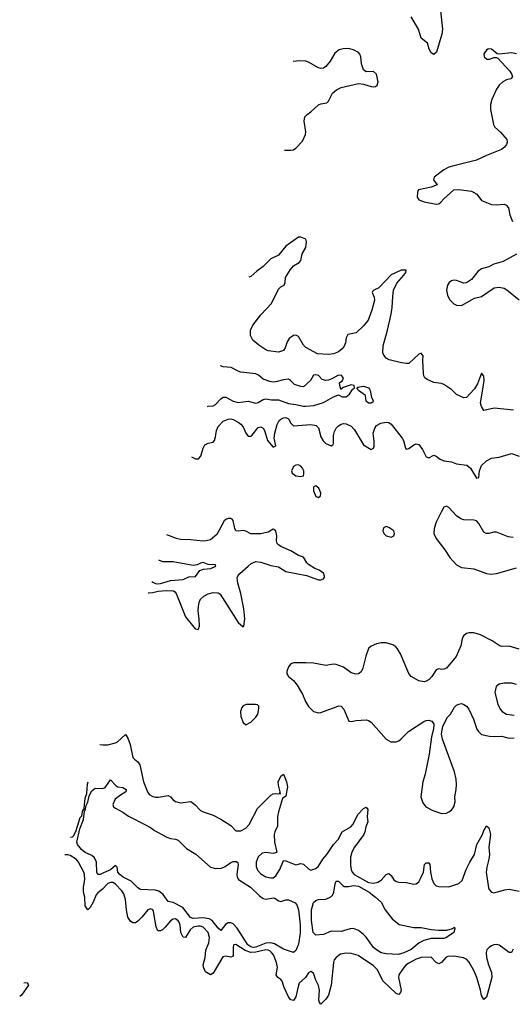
# Model space of a CAD drawing. Header units: inches. Extents: x 2001573 to 2220545, y 644482 to 846830.
# Tile 304 of 656: x 2024747 to 2028676, y 755096 to 762946. Entities that reach past the tile are written whole.
import ezdxf

# ---------------------------------------------------------------- set-up
doc = ezdxf.new("R2010")
doc.units = ezdxf.units.IN
doc.header["$MEASUREMENT"] = 0
doc.layers.add('C0725', color=7, linetype='Continuous')
doc.layers.add('C0726', color=7, linetype='Continuous')

msp = doc.modelspace()

# ---------------------------------------------------------------- linework, layer by layer
at = {"layer": 'C0725', "color": 5}
for points, elevation in [([(2026246, 759862.4), (2026250, 759863.7), (2026290, 759868.6), (2026310, 759879.1), (2026350, 759922.8), (2026370, 759936.4), (2026390, 759935.8), (2026450, 759905.6), (2026490, 759894), (2026570, 759905.1), (2026630, 759889.6), (2026650, 759894), (2026690, 759917.6), (2026710, 759922.4), (2026755.8, 759915.8), (2026810, 759915.1), (2026890, 759886.4), (2026950, 759879.3), (2027010, 759864), (2027030, 759864.4), (2027092, 759870), (2027170, 759892.7), (2027244, 759936), (2027290, 759955.3), (2027319.3, 759939.3), (2027350, 759939.5), (2027378.5, 759961.5), (2027401.7, 759998.3), (2027404.1, 760000)], 260), ([(2027311.3, 760000), (2027310, 759998.8), (2027309.6, 760000)], 260), ([(2027536.7, 760000), (2027543.1, 759990), (2027554, 759934), (2027565.5, 759910), (2027563.5, 759896.5), (2027550, 759887.8), (2027530, 759888), (2027510, 759904.5), (2027504.4, 759950), (2027450, 759989.2), (2027442.7, 760000)], 260), ([(2028371.9, 760000), (2028310, 759934.8), (2028290, 759930.6), (2028230, 759958.4), (2028190, 759997.8), (2028186.7, 760000)], 280), ([(2028686.3, 759833.7), (2028530.9, 759849.1), (2028450, 759830.7), (2028430, 759861), (2028422.4, 759890), (2028440.8, 760000)], 280), ([(2026118.4, 759461.9), (2026150, 759445.3), (2026174.4, 759445.6), (2026192.8, 759467.2), (2026209.4, 759530), (2026224.2, 759555.8), (2026250, 759569.8), (2026290, 759577.4), (2026300.9, 759590), (2026310, 759619), (2026317.2, 759670), (2026330, 759702.4), (2026370, 759744), (2026410, 759761.5), (2026430, 759763.1), (2026450, 759757.8), (2026490, 759737.7), (2026510, 759721.1), (2026530, 759700.8), (2026551.9, 759650), (2026570, 759625.7), (2026590, 759625), (2026597.3, 759630), (2026650, 759694), (2026670, 759700.2), (2026689.7, 759690), (2026700.4, 759670), (2026724.4, 759590), (2026770, 759538.9), (2026790, 759549.2), (2026777, 759610), (2026782, 759650), (2026800.3, 759719.7), (2026817.6, 759750), (2026830, 759761.8), (2026850, 759771.4), (2026870, 759774), (2026890, 759764.7), (2026910, 759728.3), (2026930, 759706.9), (2027070, 759718.5), (2027111.2, 759711.2), (2027131.2, 759691.2), (2027150, 759621.1), (2027168.7, 759588.8), (2027190, 759566.8), (2027230, 759549.1), (2027244.2, 759555.8), (2027250, 759566.6), (2027250.1, 759630), (2027258.1, 759661.9), (2027271.3, 759688.7), (2027290, 759708.7), (2027310, 759721.2), (2027330, 759726.2), (2027350, 759724), (2027390, 759704.2), (2027417.1, 759677.1), (2027490, 759556.9), (2027550, 759520.5), (2027570, 759529.4), (2027574.5, 759545.5), (2027574.9, 759585.1), (2027566.3, 759650), (2027579.3, 759690), (2027594, 759710), (2027626.7, 759730), (2027670, 759737.8), (2027690, 759734.8), (2027710, 759720.5), (2027796.8, 759610), (2027807.6, 759590), (2027823.6, 759530), (2027830, 759520.9), (2027850, 759526.6), (2027890, 759556.4), (2027910, 759565.4), (2027930, 759558.3), (2027959.9, 759519.9), (2027990, 759459.5), (2028010, 759454), (2028050, 759473.5), (2028070, 759467.4), (2028101.8, 759441.8), (2028130, 759428), (2028190, 759422.2), (2028230, 759405.9), (2028313.5, 759393.4), (2028342.3, 759370), (2028390, 759291.8), (2028410, 759295.3), (2028415, 759350), (2028429.6, 759390.4), (2028471.4, 759428.6), (2028511.1, 759448.9), (2028570, 759459.4), (2028670, 759486.7), (2028730, 759466.5)], 280), ([(2028682.4, 758817.6), (2028643.1, 758823.1), (2028550, 758860.2), (2028530, 758861), (2028490, 758849.1), (2028468.3, 758848.3), (2028450, 758859.3), (2028410, 758928.7), (2028390, 758950.7), (2028370, 758957), (2028290, 758959.6), (2028266, 758966), (2028230.8, 758990), (2028170, 759056.9), (2028150, 759067), (2028137.1, 759062.9), (2028130, 759059.3), (2028110, 759023.7), (2028070, 758939.3), (2028051.7, 758890), (2028050.3, 758850), (2028068.7, 758810), (2028138.2, 758718.2), (2028177.4, 758657.4), (2028230, 758600.3), (2028270, 758579.6), (2028370, 758567.1), (2028469.6, 758530.4), (2028505.7, 758525.7), (2028550, 758531.5), (2028710, 758574.7)], 320), ([(2025772.8, 758377.7), (2025776.4, 758376.4), (2025810, 758378.9), (2025850.8, 758390), (2025915.7, 758395.7), (2025972.5, 758392.5), (2025985, 758385), (2025995.7, 758370), (2026070, 758185.5), (2026145.7, 758090), (2026170, 758084.7), (2026181.3, 758110), (2026178.6, 758170), (2026169.5, 758230), (2026172.3, 758270), (2026182.3, 758310), (2026192.3, 758327.7), (2026217, 758350), (2026250.8, 758369.2), (2026290, 758378), (2026330, 758375.6), (2026345.4, 758365.4), (2026490, 758140.4), (2026530, 758106.6), (2026536, 758110), (2026541.5, 758170), (2026534.6, 758250), (2026511.9, 758371.9), (2026486.7, 758453.3), (2026482.8, 758497.2), (2026485.8, 758510), (2026501.5, 758530), (2026568, 758590), (2026593.4, 758610), (2026630, 758627.3), (2026670, 758622), (2026750, 758594.2), (2026810, 758583.1), (2026870, 758545.6), (2027034.7, 758514.7), (2027130, 758481), (2027150, 758480.5), (2027170, 758487), (2027178, 758502), (2027179.3, 758510), (2027170, 758532.7), (2027136.7, 758556.7), (2027101, 758570), (2027050, 758603), (2027036.5, 758616.5), (2027010, 758660.5), (2026970, 758673.1), (2026910, 758711), (2026830, 758745.5), (2026810, 758758.9), (2026800.2, 758770), (2026794.2, 758790), (2026796.8, 758830), (2026790, 758870.6), (2026770, 758885.3), (2026730, 758861.4), (2026670, 758846.3), (2026590, 758845.8), (2026550, 758868.5), (2026530, 758874), (2026490, 758868.4), (2026471.3, 758871.3), (2026461.7, 758890), (2026450, 758953), (2026442.6, 758962.6), (2026430, 758968.1), (2026410, 758968.4), (2026390, 758961.8), (2026378.2, 758950), (2026318.2, 758841.8), (2026270, 758798.9), (2026235.3, 758790), (2026210, 758789.1), (2026110, 758800.2), (2026030, 758802.4), (2025997.3, 758810), (2025920.2, 758840)], 280), ([(2025801.4, 758467.3), (2025810, 758461.3), (2025830, 758451.5), (2025849.3, 758449.3), (2025870, 758450.5), (2025950, 758475.9), (2026050, 758482.6), (2026095.5, 758504.5), (2026150, 758506), (2026184.4, 758555.6), (2026213.8, 758566.2), (2026271, 758570), (2026312.6, 758590), (2026310, 758598.8), (2026250, 758601.6), (2026210, 758617.4), (2026190, 758613.6), (2026161.4, 758598.6), (2026130, 758594), (2025970, 758624.6), (2025890, 758623.2), (2025855.8, 758638)], 260), ([(2028730, 757926.2), (2028650, 757950.7), (2028589.7, 757949.7), (2028570, 757955.6), (2028515.2, 757995.2), (2028422.2, 758042.2), (2028370, 758057.4), (2028330, 758058), (2028310, 758053.3), (2028286.5, 758033.5), (2028276.9, 758010), (2028264.8, 757955.2), (2028227, 757870), (2028150, 757775.1), (2028130, 757767), (2028110, 757764.5), (2028090, 757769.4), (2028070, 757762.7), (2028034.9, 757710), (2028013.6, 757686.4), (2027990, 757671.2), (2027973.3, 757666.7), (2027930, 757675.3), (2027868.8, 757708.8), (2027850, 757733.6), (2027783.9, 757890), (2027760.4, 757930), (2027746.6, 757946.6), (2027723, 757963), (2027670, 757977.1), (2027630, 757977.4), (2027594, 757970), (2027550, 757951.1), (2027530, 757931.8), (2027508.6, 757871.4), (2027484.7, 757775.3), (2027470, 757747.6), (2027449.1, 757730.9), (2027430, 757728.6), (2027390, 757739.8), (2027330, 757782.7), (2027270, 757806), (2027250, 757807.8), (2027190, 757796.4), (2027090, 757815.1), (2027030, 757818.7), (2026930, 757818), (2026910.8, 757810), (2026890, 757786.6), (2026878, 757750), (2026878.7, 757730), (2026890, 757710.6), (2026930, 757678.7), (2026959.4, 757639.4), (2027003.2, 757570), (2027027.6, 757510), (2027050, 757470.6), (2027090, 757430.4), (2027130, 757420.3), (2027150, 757422), (2027270, 757468.9), (2027290, 757474.9), (2027310, 757472), (2027332.9, 757450), (2027373.2, 757353.2), (2027390, 757350.4), (2027430, 757358.3), (2027510, 757364.4), (2027530, 757358.3), (2027550, 757344.9), (2027670.2, 757210.2), (2027708.2, 757188.2), (2027750, 757188.8), (2027770, 757197.6), (2027790, 757212), (2027848.7, 757271.3), (2027970, 757351.3), (2027990, 757359.6), (2028010, 757360.9), (2028034.5, 757354.5), (2028050.4, 757330), (2028047.6, 757290), (2028031.8, 757228.2), (2028012.9, 757090), (2027981.3, 756930), (2027963.6, 756870), (2027945.5, 756750), (2027962.2, 756702.2), (2027986, 756670), (2028041.3, 756641.3), (2028110, 756618.7), (2028150, 756621.3), (2028170, 756630.3), (2028190, 756643.7), (2028209.8, 756670.2), (2028220.9, 756710), (2028217, 756750), (2028229, 756810), (2028230.5, 756849.5), (2028228.5, 756890), (2028214.1, 756950), (2028119.3, 757210), (2028112.1, 757250), (2028115.5, 757284.5), (2028122, 757310), (2028157.8, 757382.2), (2028183.1, 757410), (2028214.9, 757465.1), (2028230, 757480.3), (2028250, 757490.3), (2028270, 757494.6), (2028290, 757487.4), (2028310, 757473.1), (2028329, 757450), (2028367.2, 757370), (2028392.4, 757290), (2028406.4, 757270), (2028430, 757248.5), (2028493.8, 757233.8), (2028530.2, 757230.2), (2028590, 757232.7), (2028650, 757217.3), (2028690, 757220.5)], 320), ([(2028710, 757646.9), (2028670, 757656.9), (2028610, 757657.4), (2028571.8, 757648.2), (2028547.7, 757630), (2028537.1, 757582.9), (2028560.3, 757490), (2028578, 757450), (2028595.8, 757430), (2028630, 757409.1), (2028690, 757400.7)], 340), ([(2025387.3, 757168), (2025410, 757164.9), (2025450, 757165.7), (2025510, 757180.9), (2025527, 757190), (2025590, 757247.3), (2025610, 757218.8), (2025628, 757168), (2025650, 757064), (2025662, 757050), (2025690, 757030.4), (2025704.9, 757004.9), (2025733.7, 756870), (2025765.4, 756790), (2025779, 756770), (2025810, 756752.3), (2025830, 756747.7), (2025853.1, 756746.9), (2025930, 756759.7), (2025950, 756750.3), (2025968.1, 756728.1), (2025990, 756713.5), (2026030, 756702), (2026111.9, 756711.9), (2026144.4, 756690), (2026190, 756642.4), (2026210.3, 756630.3), (2026290, 756604.4), (2026350, 756571), (2026430, 756520.9), (2026470, 756478.4), (2026510, 756480.3), (2026550, 756500.2), (2026576.2, 756530), (2026643.1, 756656.9), (2026750, 756762.7), (2026770, 756773.7), (2026790, 756777.8), (2026810, 756774), (2026818, 756778), (2026826, 756774), (2026821.2, 756781.2), (2026823.7, 756790), (2026810, 756844), (2026808.5, 756870), (2026830, 756915.5), (2026850, 756930.8), (2026876, 756870), (2026882.6, 756830), (2026870, 756755.3), (2026844, 756736), (2026810.9, 756630), (2026803.5, 756590), (2026802.8, 756517.2), (2026781.2, 756470), (2026777.3, 756450), (2026780.3, 756390), (2026797.6, 756310), (2026790, 756303), (2026770, 756299), (2026710, 756306.5), (2026679.9, 756300.1), (2026648.2, 756271.8), (2026632, 756230), (2026634, 756194), (2026644.8, 756164.8), (2026670, 756135.8), (2026710, 756113.3), (2026750, 756104.5), (2026770, 756105), (2026790, 756121.4), (2026822.5, 756170), (2026850, 756243.8), (2026870, 756241.1), (2026950, 756208.4), (2026990, 756219), (2027010, 756214.7), (2027050, 756176.4), (2027070, 756164.9), (2027110, 756178.4), (2027130, 756197.6), (2027165.8, 756254.2), (2027197.3, 756290), (2027249.3, 756370.7), (2027288.1, 756410), (2027319.8, 756470), (2027389.4, 756510.6), (2027406.9, 756533.1), (2027443.7, 756610), (2027490, 756656.5), (2027510, 756666.7), (2027524.2, 756650), (2027518.3, 756590), (2027523.2, 756550), (2027508.1, 756511.9), (2027500.9, 756470), (2027492.4, 756450), (2027417.4, 756350), (2027397, 756310), (2027385.9, 756270), (2027385.2, 756205.2), (2027390.2, 756170), (2027398.4, 756150), (2027414.7, 756130), (2027530, 756066.6), (2027570, 756061.5), (2027604.2, 756070), (2027630, 756085.8), (2027670, 756130.8), (2027690, 756139.4), (2027710, 756124.4), (2027730, 756087.3), (2027750, 756074.2), (2027770, 756069.4), (2027830, 756068.6), (2027890, 756054.7), (2027910, 756057.4), (2027930, 756072.2), (2027950, 756110.3), (2027966.8, 756150), (2027975.6, 756210), (2027990, 756224.4), (2027995.6, 756224.4), (2028010, 756223.5), (2028019.2, 756210), (2028022.4, 756150), (2028035.5, 756095.5), (2028050, 756059.5), (2028070, 756040.3), (2028090, 756034.6), (2028170, 756031.6), (2028250, 756058), (2028275.7, 756084.3), (2028307.2, 756170), (2028337.7, 756230), (2028375.4, 756290), (2028392.5, 756370), (2028439.5, 756450), (2028450, 756481.6), (2028470, 756519.5), (2028490, 756503.8), (2028502.7, 756450), (2028488.5, 756350), (2028493.8, 756290), (2028490, 756253.2), (2028472.7, 756190), (2028467.6, 756150), (2028486, 756026), (2028490.8, 756010.8), (2028510, 755989), (2028530, 755985.4), (2028616, 756010), (2028650, 756014.4), (2028730, 755997.5)], 280), ([(2025151.3, 756427.6), (2025167.5, 756432.5), (2025178.3, 756441.7), (2025198, 756482), (2025230, 756584.7), (2025242.2, 756597.8), (2025250, 756646), (2025256, 756644), (2025262, 756658), (2025270, 756739.3), (2025282.1, 756777.9), (2025288.4, 756851.6), (2025292, 756869.1)], 260), ([(2028683.8, 755536.2), (2028670, 755509.6), (2028650, 755508.3), (2028570, 755566.6), (2028550, 755571.8), (2028530, 755570.8), (2028510, 755562.2), (2028490.4, 755550), (2028472, 755530), (2028468.1, 755510), (2028470.2, 755469.8), (2028485.2, 755410), (2028509, 755350), (2028513.1, 755310), (2028470, 755152.7), (2028450, 755133.6), (2028430, 755165.2), (2028423.7, 755210), (2028393.1, 755310), (2028370, 755366), (2028331.4, 755431.4), (2028312.2, 755452.2), (2028286.6, 755466.6), (2028210, 755480.4), (2028162.6, 755477.4), (2028144.8, 755470), (2028110, 755430.7), (2028090, 755418.4), (2028070, 755429.8), (2028030, 755471.6), (2027950, 755468.7), (2027910, 755455), (2027850, 755423.5), (2027830, 755410.8), (2027810.1, 755390), (2027770.7, 755330), (2027768.4, 755310), (2027788.9, 755210), (2027784.9, 755190), (2027770, 755175.1), (2027750, 755183.1), (2027644.2, 755284.2), (2027600.2, 755370), (2027570, 755403.4), (2027446.2, 755486.2), (2027390, 755501.2), (2027350, 755505.2), (2027304.9, 755495.1), (2027270.8, 755469.2), (2027255.9, 755450), (2027249.5, 755430), (2027231.8, 755250), (2027210.1, 755170), (2027190, 755138.4), (2027150, 755096.2), (2027138.7, 755110), (2027133.3, 755130), (2027137.4, 755210), (2027130, 755247.3), (2027108.9, 755288.9), (2027090, 755345.7), (2027070, 755357.8), (2027050, 755347.8), (2027025.3, 755310), (2026976.3, 755263.7), (2026969.6, 755250), (2026950, 755157), (2026930, 755126.3), (2026910, 755132.6), (2026890, 755155.1), (2026855.9, 755230), (2026839.6, 755279.6), (2026830, 755293.2), (2026806.2, 755310), (2026792.3, 755330), (2026803.2, 755390), (2026796.1, 755430), (2026770.8, 755490), (2026756.7, 755510), (2026741.8, 755521.8), (2026730, 755528.6), (2026710, 755531), (2026630, 755510.7), (2026590, 755510.3), (2026544.7, 755524.7), (2026470, 755573.1), (2026456, 755570), (2026451.9, 755568.1), (2026448.8, 755551.2), (2026450, 755485.1), (2026443.4, 755476.6), (2026430, 755471.6), (2026390, 755479.3), (2026366.5, 755473.5), (2026290, 755343.5), (2026269.3, 755330), (2026230, 755355.8), (2026211.9, 755391.9), (2026210.6, 755410.6), (2026225, 755470), (2026232.4, 755527.6), (2026254.3, 755585.7), (2026259.9, 755630), (2026249.1, 755670), (2026211.1, 755711.1), (2026190, 755719), (2026170, 755719.9), (2026130, 755710.7), (2026107.9, 755690), (2026070, 755629.8), (2026050, 755630.9), (2026031.8, 755670), (2026026, 755726), (2026018, 755750), (2026010, 755762.8), (2025990, 755776.5), (2025970, 755774.4), (2025950, 755761.8), (2025907.6, 755710), (2025885.4, 755690), (2025870, 755681.1), (2025850, 755681), (2025834.4, 755714.4), (2025815.5, 755835.5), (2025808.8, 755848.8), (2025790, 755857.6), (2025770, 755848.8), (2025722.3, 755790), (2025690, 755760.3), (2025670, 755746.6), (2025650, 755745), (2025630, 755759.2), (2025609.3, 755790), (2025597.7, 755850), (2025591.5, 755931.5), (2025578.2, 755978.2), (2025562, 756002), (2025510, 756053.3), (2025490, 756067.2), (2025470, 756068.2), (2025450, 756060.2), (2025406.8, 756013.2), (2025370, 755985), (2025357.4, 755970), (2025333.6, 755910), (2025310, 755868.3), (2025290, 755849.7), (2025270, 755880.9), (2025265.4, 755950), (2025256.3, 755990), (2025256.1, 756030), (2025265.6, 756090), (2025265, 756130), (2025259, 756150), (2025215.9, 756230), (2025199.8, 756250), (2025150, 756281.7), (2025130, 756287), (2025106.8, 756287.9)], 280), ([(2024781.1, 755266.2), (2024790, 755268.9), (2024807, 755267), (2024815, 755255), (2024816.1, 755250), (2024762.7, 755170), (2024746.9, 755158.9)], 280)]:
    msp.add_lwpolyline(points, dxfattribs=dict(at, elevation=elevation))
for points, elevation in [([(2026970, 759395.8), (2026950, 759394), (2026930, 759382.9), (2026914.4, 759350), (2026919.3, 759330), (2026950, 759310.4), (2026990, 759304.9), (2027009.4, 759310.6), (2027013.6, 759326.4), (2027012.8, 759350), (2027002.4, 759370), (2026990, 759385.1)], 320), ([(2027110, 759229.2), (2027095.3, 759224.7), (2027090, 759218), (2027090.7, 759190), (2027110, 759144), (2027130, 759137.3), (2027145.2, 759150), (2027149.3, 759170), (2027134, 759210)], 320), ([(2027670, 758905.2), (2027650, 758895.3), (2027644.4, 758870), (2027650.8, 758850), (2027671.3, 758830), (2027710, 758820.7), (2027730, 758831.3), (2027736.2, 758850), (2027731.8, 758870), (2027690, 758898)], 320), ([(2026626.9, 757486.9), (2026554, 757486), (2026530, 757475.1), (2026518.7, 757461.3), (2026509.1, 757430), (2026511.6, 757390), (2026530, 757342), (2026550, 757324.9), (2026590, 757345.7), (2026630, 757386), (2026645.3, 757410), (2026655.6, 757455.6), (2026653.6, 757473.6), (2026642.7, 757482.7)], 320), ([(2026310, 756180.2), (2026357.7, 756182.3), (2026385.6, 756194.4), (2026430, 756225.8), (2026450, 756234.6), (2026475.8, 756235.8), (2026485.8, 756225.8), (2026490.4, 756210.4), (2026478.3, 756130), (2026481.1, 756110), (2026491.3, 756091.3), (2026588.2, 756030), (2026660.7, 755960.7), (2026690, 755940.3), (2026713.7, 755933.7), (2026770, 755944.2), (2026782.3, 755942.3), (2026810, 755922), (2026830, 755916.5), (2026870, 755928.3), (2026890, 755929.4), (2026944.6, 755904.6), (2026957.7, 755890), (2026971.2, 755850), (2026984.3, 755730), (2026985, 755665), (2026970, 755574.5), (2026950, 755524.5), (2026930, 755509.6), (2026850, 755534.6), (2026778.1, 755578.1), (2026750, 755587.2), (2026710, 755583.6), (2026630, 755552.6), (2026610, 755549.3), (2026590, 755553.3), (2026565.4, 755570), (2026482.6, 755702.6), (2026450, 755737.6), (2026430, 755746.5), (2026410, 755745), (2026388.4, 755731.6), (2026350, 755685.1), (2026330, 755703.1), (2026283.2, 755763.2), (2026258.1, 755778.1), (2026210, 755785), (2026130, 755779.6), (2026110, 755787.2), (2026049.1, 755869.1), (2025970, 755908.7), (2025930, 755914.8), (2025890.7, 755970.7), (2025857.4, 755997.4), (2025830, 756005.9), (2025710, 756011.3), (2025690, 756025.1), (2025636.9, 756076.9), (2025571.6, 756110), (2025545.6, 756130), (2025528.7, 756150), (2025525.2, 756190), (2025510, 756202.7), (2025472, 756168), (2025414.5, 756145.5), (2025390, 756130.8), (2025370, 756131.3), (2025363, 756150), (2025360.5, 756230), (2025343.9, 756263.9), (2025323.6, 756283.6), (2025270, 756307.2), (2025240.8, 756330), (2025207.1, 756370), (2025203.7, 756390), (2025225.9, 756494.1), (2025254.8, 756570), (2025262.7, 756637.3), (2025270, 756641), (2025277.8, 756682.2), (2025290, 756707.7), (2025302, 756758), (2025323.2, 756796.8), (2025350, 756819.1), (2025410, 756817.4), (2025430, 756824.9), (2025470, 756884.9), (2025517.5, 756837.5), (2025530, 756830.2), (2025570, 756824.4), (2025595.5, 756810), (2025594, 756790), (2025542, 756758), (2025509, 756731), (2025490.8, 756690), (2025496, 756670), (2025510, 756658.8), (2025570, 756628.4), (2025615.2, 756595.2), (2025750, 756528), (2025790, 756505.5), (2025821.3, 756481.3), (2025919.3, 756430), (2025950, 756417.3), (2025990, 756411.7), (2026010, 756404.2), (2026078.1, 756338.1), (2026152.7, 756292.7), (2026270, 756188.3)], 260), ([(2027370, 756034.8), (2027410, 756042.9), (2027450, 756037.7), (2027533.1, 755990), (2027585.8, 755950), (2027628.8, 755910), (2027663.1, 755850), (2027717.1, 755777.1), (2027773.2, 755733.2), (2027890, 755709.3), (2027950, 755708), (2028030, 755692.9), (2028088.3, 755688.3), (2028153.1, 755686.9), (2028199.3, 755700.7), (2028214, 755710), (2028217.6, 755697.6), (2028210.2, 755670), (2028151.9, 755628.1), (2028130, 755620.9), (2028030, 755620.3), (2027970, 755605.5), (2027934, 755586), (2027870, 755532.2), (2027810, 755505.6), (2027766, 755494), (2027670, 755499), (2027630, 755507.1), (2027592.6, 755530), (2027569.8, 755550), (2027511.1, 755631.1), (2027490, 755652.2), (2027450, 755684), (2027410, 755701.1), (2027382, 755698), (2027310, 755676.2), (2027230, 755680.5), (2027170, 755654), (2027110, 755647.8), (2027088.9, 755670), (2027074.5, 755765.5), (2027075.6, 755850), (2027090, 755908.9), (2027110, 755924.8), (2027130, 755930.8), (2027190, 755935.4), (2027228.3, 755951.7), (2027244.1, 755970), (2027252, 755990), (2027262.8, 756057.2), (2027270, 756077.3), (2027290, 756078.4), (2027323.1, 756043.1), (2027336.2, 756036.2)], 260)]:
    msp.add_lwpolyline(points, close=True, dxfattribs=dict(at, elevation=elevation))
at = {"layer": 'C0726', "color": 5}
for points, elevation in [([(2028083.6, 763190), (2028120.2, 762870), (2028114.4, 762830), (2028072.3, 762687.7), (2028050, 762669), (2028030, 762681.2), (2028012.3, 762710), (2027998.8, 762758.8), (2027950, 762799.3), (2027928.6, 762870), (2027868.9, 762968.9)], 280), ([(2026859.4, 761906.3), (2026910, 761905.5), (2026930, 761908.2), (2026950, 761921.3), (2027001.7, 761978.3), (2027026.6, 762030), (2027028.3, 762051.7), (2027016.6, 762136.6), (2027022.3, 762170), (2027039.7, 762190), (2027069.7, 762210), (2027130, 762266.7), (2027150, 762275.8), (2027196.4, 762283.6), (2027210, 762297.3), (2027241.1, 762358.9), (2027273.1, 762386.9), (2027310, 762405.3), (2027450, 762435.8), (2027490, 762431.8), (2027550, 762412), (2027570, 762410.4), (2027585.8, 762414.2), (2027596.9, 762423.1), (2027606.9, 762450), (2027592.3, 762512.3), (2027570, 762532.1), (2027510, 762529.7), (2027490, 762547), (2027473.4, 762593.4), (2027467.8, 762650), (2027461, 762670), (2027450, 762684.7), (2027410, 762705.1), (2027370, 762716)], 320), ([(2027370, 762716), (2027326.1, 762713.9), (2027294.4, 762705.6), (2027260.8, 762679.2), (2027224.3, 762615.7), (2027187.7, 762572.3), (2027170, 762559.7), (2027150, 762555.6), (2027130, 762561.8), (2027050, 762607.9), (2027030, 762614), (2026981.6, 762618.4), (2026929.2, 762613.4)], 320), ([(2028710, 762674.4), (2028670, 762680.7), (2028571.6, 762671.6), (2028554.2, 762674.2), (2028510, 762711.3), (2028490, 762713.7), (2028482, 762710), (2028470, 762702.4), (2028450, 762672.3), (2028450.4, 762650), (2028474, 762630), (2028494, 762630), (2028530, 762643.8), (2028550, 762644.9), (2028559.9, 762639.9), (2028656.4, 762536.4), (2028672.5, 762510), (2028677.4, 762490), (2028665, 762475), (2028630, 762465.3), (2028600.2, 762450), (2028570, 762422.7), (2028549, 762391), (2028512, 762310), (2028501.6, 762270), (2028501.8, 762230), (2028525.5, 762110), (2028537.1, 762090), (2028581.3, 762050), (2028631.9, 761991.9), (2028636.4, 761970), (2028628.7, 761950), (2028614.6, 761930), (2028590, 761909.8), (2028470, 761862.6), (2028390, 761825.4), (2028210, 761782), (2028170.3, 761769.7), (2028130, 761749.6), (2028054, 761690), (2028047, 761670), (2028076.3, 761630), (2028028.1, 761611.9), (2027928.5, 761590), (2027920.4, 761570), (2027917.3, 761530), (2027931, 761510), (2027972.9, 761492.9), (2028070, 761474.3), (2028090, 761478.3), (2028106, 761490), (2028130, 761518), (2028209.7, 761590.3), (2028250, 761592.4), (2028350, 761579.5), (2028393.8, 761553.8), (2028430, 761503.8), (2028510, 761472.8), (2028550, 761470.2), (2028610, 761476.1), (2028628.2, 761468.2), (2028645.1, 761445.1), (2028657.6, 761390), (2028676.5, 761336.5)], 320), ([(2028186.7, 760000), (2028130, 760038.6), (2028110, 760045.6), (2028050, 760054.3), (2027996.3, 760076.3), (2027977.1, 760090), (2027970, 760106), (2027968.2, 760128.2), (2027963.2, 760230), (2027966.3, 760266.3), (2027950, 760286.7), (2027930, 760279.6), (2027850, 760204.9), (2027830, 760203.6), (2027791.4, 760211.4), (2027694, 760234), (2027670, 760246.7), (2027650.3, 760270), (2027642.7, 760290), (2027645.4, 760345.4), (2027681.8, 760470), (2027710, 760599.3), (2027718.7, 760650), (2027721.9, 760738.1), (2027728.8, 760790), (2027753.8, 760846.2), (2027811.8, 760910), (2027826.3, 760930), (2027830.2, 760950.2), (2027789.9, 760950.1), (2027710, 760911.9), (2027611.9, 760808.1), (2027571.8, 760788.2), (2027561.6, 760778.4), (2027557.4, 760770), (2027574.6, 760734.6), (2027575.7, 760710), (2027555.5, 760630), (2027527.7, 760550), (2027490, 760504.4), (2027430.6, 760449.4), (2027365.2, 760434.8), (2027349.9, 760410.1), (2027344.8, 760370), (2027335.8, 760344.2), (2027318.8, 760321.2), (2027290, 760297), (2027250, 760282.8), (2027210, 760276.9), (2027123.2, 760283.2), (2027030, 760331.7), (2027010, 760350.3), (2026970, 760419.3), (2026950, 760430.2), (2026930, 760427.9), (2026896.1, 760403.9), (2026881.1, 760378.9), (2026864.8, 760330), (2026850, 760307.6), (2026810, 760295.3), (2026730, 760306.3), (2026710, 760314.6), (2026654.9, 760350), (2026607, 760390), (2026588.4, 760428.4), (2026587, 760470), (2026606, 760510), (2026670, 760592.3), (2026756.4, 760683.6), (2026810, 760798.2), (2026830, 760816.1), (2026855.8, 760830), (2026863.6, 760850), (2026866.7, 760890), (2026906.5, 760953.5), (2026930, 760982.2), (2026976.4, 761010), (2026990, 761027), (2027000.9, 761079.1), (2027028.7, 761130), (2027035.3, 761175.3), (2027030, 761196), (2026990, 761212), (2026970, 761210.7), (2026870, 761141.1), (2026810.5, 761069.5), (2026750, 761038), (2026690, 760976.9), (2026638, 760942), (2026590, 760898.9), (2026574.7, 760893.7)], 280), ([(2028710, 761077.1), (2028602.8, 761017.2), (2028530, 760997.2), (2028490, 760975.6), (2028430, 760959.7), (2028402.2, 760937.8), (2028350, 760875.1), (2028310, 760848.2), (2028290, 760844.7), (2028230, 760866), (2028210, 760867.9), (2028190, 760863.5), (2028171.7, 760850), (2028159.2, 760830), (2028152.1, 760790), (2028158, 760750), (2028176, 760716), (2028210, 760681.3), (2028230, 760670.3), (2028270, 760668.4), (2028373.9, 760726.1), (2028430, 760740.3), (2028532.3, 760807.7), (2028570, 760813.1), (2028610, 760805.3), (2028632.8, 760792.9), (2028730, 760712.9)], 320), ([(2027309.6, 760000), (2027299.5, 760030), (2027298.4, 760050), (2027320.7, 760070), (2027330.6, 760090), (2027311, 760111), (2027285.2, 760110), (2027237.7, 760082.3), (2027210, 760071.3), (2027188.9, 760068.9), (2027158.4, 760078.4), (2027130, 760110.2), (2027110, 760115.3), (2027090, 760111.8), (2027065.7, 760070), (2027010, 760019.3), (2026990, 760020.7), (2026938, 760038), (2026906.8, 760070), (2026890, 760079.3), (2026850, 760075.8), (2026790, 760057.4), (2026770, 760055.8), (2026740.9, 760060.9), (2026690, 760080.1), (2026652, 760112), (2026630, 760123.1), (2026510, 760137), (2026490, 760143.1), (2026433.4, 760173.4), (2026370, 760177.5), (2026348.8, 760185)], 260), ([(2028440.8, 760000), (2028452.6, 760070), (2028450, 760104.7), (2028430, 760127.7), (2028397.8, 760042.2), (2028375.8, 760004.2), (2028371.9, 760000)], 280), ([(2027404.1, 760000), (2027418, 760010), (2027414.8, 760030), (2027390, 760034.4), (2027326.3, 760013.7), (2027311.3, 760000)], 260), ([(2027442.7, 760000), (2027436, 760010), (2027442.7, 760017.3), (2027490, 760023.2), (2027530.3, 760010), (2027536.7, 760000)], 260)]:
    msp.add_lwpolyline(points, dxfattribs=dict(at, elevation=elevation))

doc.saveas('drawing.dxf')
